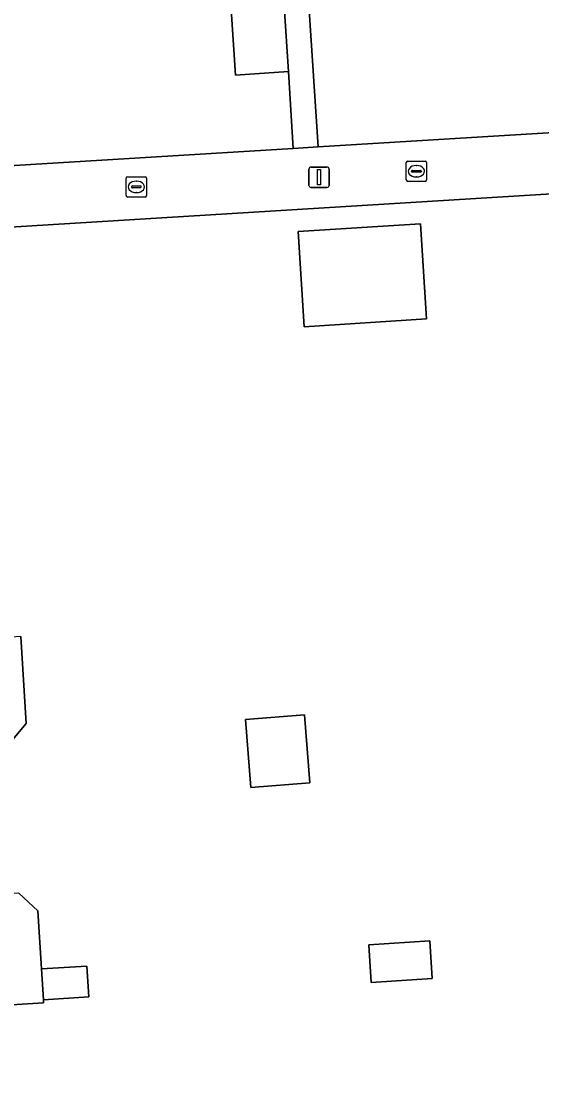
# Model space of a CAD drawing. Extents: x 159626 to 160723, y 388173 to 389416.
# Drawn here: x 160461.7 to 160487.3, y 388375.1 to 388427.7 of the extents above; entities that cross this region are included whole.
import ezdxf

# ---------------------------------------------------------------- set-up
doc = ezdxf.new("R2010")
doc.units = 0
for name, color, linetype in [('IMGEO_Erf', 7, 'Continuous'), ('IMGEO_Kolk', 7, 'Continuous'), ('IMGEO_Lichtmast', 7, 'Continuous'), ('IMGEO_Muur', 7, 'Continuous'), ('IMGEO_Pand', 7, 'Continuous'), ('IMGEO_Voetpad_open', 7, 'Continuous')]:
    doc.layers.add(name, color=color, linetype=linetype)

msp = doc.modelspace()

# ---------------------------------------------------------------- linework, layer by layer
at = {"layer": 'IMGEO_Erf'}
for points in [[(160473.914, 388458.116), (160476.311, 388421.541), (160500, 388422.991), (160504.835, 388423.287), (160502.473, 388459.978)], [(160505.042, 388420.291), (160500, 388419.981), (160493.644, 388419.591), (160475.279, 388418.463), (160445.47, 388416.632), (160449.463, 388353.672)], [(160461.695, 388397.484), (160461.961, 388393.216), (160461.126, 388392.212)], [(160461.605, 388384.878), (160462.54, 388384.003), (160462.718, 388381.153), (160464.949, 388381.293), (160465.044, 388379.773), (160462.813, 388379.633), (160462.822, 388379.481), (160459.902, 388379.298)]]:
    msp.add_lwpolyline(points, dxfattribs=at)
for points in [[(160474.132, 388436.466), (160471.678, 388436.39), (160471.575, 388439.722), (160471.487, 388442.571), (160473.77, 388442.642), (160473.291, 388451.292), (160473.397, 388447.879), (160470.943, 388447.803), (160470.84, 388451.134), (160470.752, 388453.984), (160473.102, 388454.057), (160472.946, 388458.053), (160442.905, 388456.093), (160444.802, 388426.589), (160444.954, 388424.235), (160445.249, 388419.64), (160475.085, 388421.466), (160474.857, 388425.241), (160472.246, 388425.071), (160472.036, 388428.29), (160471.837, 388431.347), (160474.449, 388431.517)], [(160475.622, 388412.702), (160475.324, 388417.376), (160481.345, 388417.761), (160481.644, 388413.087)], [(160473.003, 388390.07), (160472.736, 388393.403), (160475.645, 388393.636), (160475.912, 388390.303)], [(160481.915, 388380.681), (160478.924, 388380.492), (160478.808, 388382.341), (160481.799, 388382.529)]]:
    msp.add_lwpolyline(points, close=True, dxfattribs=at)
at = {"layer": 'IMGEO_Kolk'}
for p, q in [((160480.643, 388419.919), (160480.643, 388420.771)), ((160480.718, 388420.845), (160481.57, 388420.845)), ((160481.644, 388420.771), (160481.644, 388419.919)), ((160480.902, 388420.339), (160480.902, 388420.351)), ((160481.34, 388420.302), (160480.942, 388420.302)), ((160480.945, 388420.388), (160481.343, 388420.388)), ((160481.131, 388420.625), (160481.156, 388420.625)), ((160481.386, 388420.351), (160481.386, 388420.339)), ((160466.879, 388419.151), (160466.879, 388420.003)), ((160466.954, 388420.077), (160467.806, 388420.077)), ((160467.367, 388419.857), (160467.392, 388419.857)), ((160467.88, 388420.003), (160467.88, 388419.151)), ((160481.57, 388419.845), (160480.718, 388419.845)), ((160481.154, 388420.065), (160481.129, 388420.065)), ((160467.138, 388419.571), (160467.138, 388419.583)), ((160467.576, 388419.534), (160467.178, 388419.534)), ((160467.181, 388419.62), (160467.579, 388419.62)), ((160467.39, 388419.297), (160467.365, 388419.297)), ((160467.622, 388419.583), (160467.622, 388419.571)), ((160467.806, 388419.077), (160466.954, 388419.077))]:
    msp.add_line(p, q, dxfattribs=at)
for points in [[(160480.643, 388419.919), (160480.643, 388420.771)], [(160480.718, 388420.845), (160481.57, 388420.845)], [(160481.644, 388420.771), (160481.644, 388419.919)], [(160466.879, 388419.151), (160466.879, 388420.003)], [(160466.954, 388420.077), (160467.806, 388420.077)], [(160467.88, 388420.003), (160467.88, 388419.151)], [(160481.57, 388419.845), (160480.718, 388419.845)], [(160467.806, 388419.077), (160466.954, 388419.077)]]:
    msp.add_lwpolyline(points, dxfattribs=at)
for centre, radius, start, end in [((160480.72, 388420.769), 0.0765, 91.552, 178.448), ((160480.72, 388420.769), 0.0765, 91.552, 178.448), ((160481.568, 388420.769), 0.0765, 1.552, 88.448), ((160481.568, 388420.769), 0.0765, 1.552, 88.448), ((160480.942, 388420.348), 0.0403, 85.8775, 175.7526), ((160480.939, 388420.338), 0.0366, 178.938, 274.7102), ((160481.343, 388420.345), 0.043, 264.8664, 352.4533), ((160481.347, 388420.35), 0.0386, 1.7309, 96.639), ((160466.956, 388420.001), 0.0765, 91.552, 178.448), ((160466.956, 388420.001), 0.0765, 91.552, 178.448), ((160467.804, 388420.001), 0.0765, 1.552, 88.448), ((160467.804, 388420.001), 0.0765, 1.552, 88.448), ((160480.72, 388419.921), 0.0765, 181.552, 268.448), ((160480.72, 388419.921), 0.0765, 181.552, 268.448), ((160481.568, 388419.921), 0.0765, 271.552, 358.448), ((160481.568, 388419.921), 0.0765, 271.552, 358.448), ((160466.956, 388419.153), 0.0765, 181.552, 268.448), ((160466.956, 388419.153), 0.0765, 181.552, 268.448), ((160467.178, 388419.58), 0.0403, 85.8775, 175.7526), ((160467.175, 388419.57), 0.0366, 178.938, 274.7102), ((160467.579, 388419.577), 0.043, 264.8664, 352.4533), ((160467.583, 388419.582), 0.0386, 1.7309, 96.639), ((160467.804, 388419.153), 0.0765, 271.552, 358.448), ((160467.804, 388419.153), 0.0765, 271.552, 358.448)]:
    msp.add_arc(centre, radius, start, end, dxfattribs=at)
for centre, major_axis, ratio, start_param, end_param in [((160481.13, 388420.345), (-0.387, 0.002), 0.722429, 4.712389, 7.853982), ((160481.155, 388420.345), (-0.39, 0.002), 0.717154, 1.570796, 4.712389), ((160467.366, 388419.577), (-0.387, 0.002), 0.722429, 4.712389, 7.853982), ((160467.391, 388419.577), (-0.39, 0.002), 0.717154, 1.570796, 4.712389)]:
    msp.add_ellipse(centre, major_axis=major_axis, ratio=ratio, start_param=start_param, end_param=end_param, dxfattribs=at)
at = {"layer": 'IMGEO_Lichtmast'}
for p, q in [((160475.857, 388419.65), (160475.857, 388420.45)), ((160475.857, 388420.45), (160475.857, 388419.65)), ((160475.957, 388420.55), (160476.747, 388420.55)), ((160476.747, 388420.55), (160475.957, 388420.55)), ((160476.847, 388420.45), (160476.847, 388419.65)), ((160476.847, 388419.65), (160476.847, 388420.45)), ((160476.747, 388419.55), (160475.957, 388419.55)), ((160475.957, 388419.55), (160476.747, 388419.55))]:
    msp.add_line(p, q, dxfattribs=at)
msp.add_lwpolyline([(160476.277, 388420.425), (160476.427, 388420.425), (160476.427, 388419.675), (160476.277, 388419.675), (160476.277, 388420.425)], dxfattribs=at)
for centre, start, end in [((160475.957, 388420.45), 90, 180), ((160475.957, 388420.45), 90, 180), ((160476.747, 388420.45), 0, 90), ((160476.747, 388420.45), 360, 90), ((160475.957, 388419.65), 180, 270), ((160475.957, 388419.65), 180, 270), ((160476.747, 388419.65), 270, 0), ((160476.747, 388419.65), 270, 0)]:
    msp.add_arc(centre, 0.1, start, end, dxfattribs=at)
at = {"layer": 'IMGEO_Muur'}
msp.add_lwpolyline([(160493.644, 388419.591), (160475.279, 388418.463)], dxfattribs=at)
at = {"layer": 'IMGEO_Pand'}
for points in [[(160474.648, 388428.458), (160472.036, 388428.29), (160472.246, 388425.071), (160474.857, 388425.241)], [(160475.622, 388412.702), (160481.644, 388413.087), (160481.345, 388417.761), (160475.324, 388417.376)], [(160454.287, 388396.985), (160454.468, 388394.012), (160452.813, 388393.912), (160449.219, 388393.695), (160449.441, 388390.948), (160449.174, 388390.94), (160449.344, 388387.774), (160459.74, 388388.42), (160459.509, 388392.11), (160461.126, 388392.212), (160461.961, 388393.216), (160461.695, 388397.484)], [(160473.003, 388390.07), (160475.912, 388390.303), (160475.645, 388393.636), (160472.736, 388393.403)], [(160462.54, 388384.003), (160461.605, 388384.878), (160459.968, 388384.775), (160459.74, 388388.42), (160449.344, 388387.774), (160449.508, 388384.737), (160449.806, 388384.755), (160449.978, 388381.993), (160453.542, 388382.216), (160455.202, 388382.32), (160455.38, 388379.458), (160453.596, 388379.346), (160453.806, 388375.966), (160458.797, 388376.278), (160460.086, 388376.358), (160459.902, 388379.298), (160462.822, 388379.481), (160462.813, 388379.633), (160462.718, 388381.153)], [(160481.915, 388380.681), (160481.799, 388382.529), (160478.808, 388382.341), (160478.924, 388380.492)], [(160462.718, 388381.153), (160462.813, 388379.633), (160465.044, 388379.773), (160464.949, 388381.293)]]:
    msp.add_lwpolyline(points, close=True, dxfattribs=at)
at = {"layer": 'IMGEO_Voetpad_open'}
msp.add_lwpolyline([(160474.648, 388428.458), (160474.857, 388425.241), (160475.085, 388421.466), (160476.311, 388421.541), (160473.914, 388458.116)], dxfattribs=at)
msp.add_lwpolyline([(160493.644, 388419.591), (160500, 388419.981), (160505.042, 388420.291), (160504.835, 388423.287), (160500, 388422.991), (160476.311, 388421.541), (160475.085, 388421.466), (160445.249, 388419.64), (160445.47, 388416.632), (160475.279, 388418.463)], close=True, dxfattribs=at)

doc.saveas('drawing.dxf')
